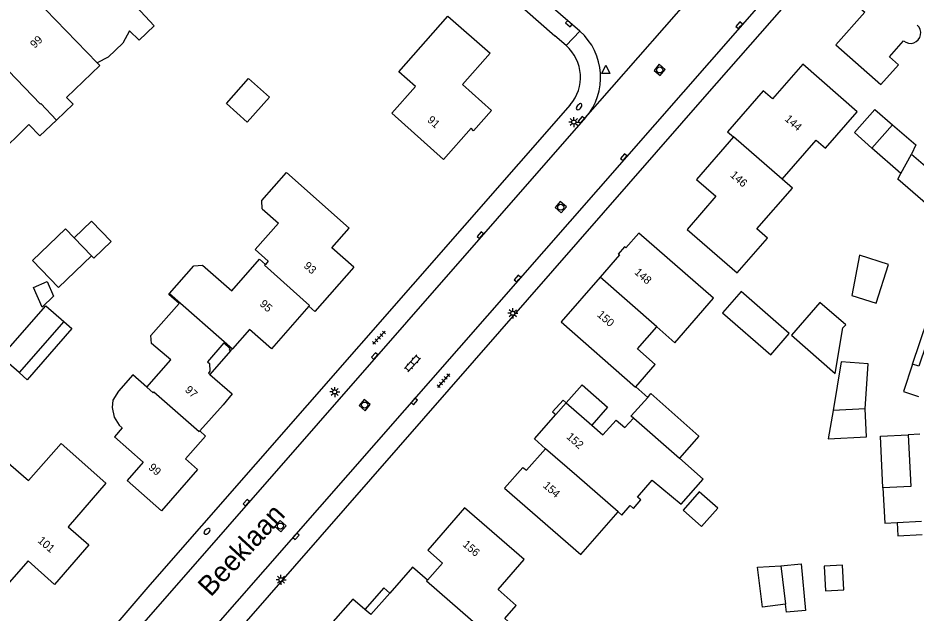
# Model space of a CAD drawing. Extents: x 131000 to 133013, y 393000 to 396501.
# Drawn here: x 131456.8 to 131569, y 395210.8 to 395285.1 of the extents above; entities that cross this region are included whole.
import ezdxf

# ---------------------------------------------------------------- set-up
doc = ezdxf.new("R2010")
doc.units = 0
for name, color, linetype in [('gg-afsc-erfafscheiding', 7, 'Continuous'), ('gg-afsc-muur', 7, 'Continuous'), ('gg-anno-huisnummerreeks BGT', 7, 'Continuous'), ('gg-anno-openbare ruimte label', 7, 'Continuous'), ('gg-bbg-bijgebouw', 7, 'Continuous'), ('gg-bbg-gedigitaliseerde bebouwing', 7, 'Continuous'), ('gg-bbg-gedigitaliseerde bijgebouw', 7, 'Continuous'), ('gg-bbg-hoofdgebouw', 7, 'Continuous'), ('gg-bbg-luifel en loopbrug', 7, 'Continuous'), ('gg-bbg-tussenscheiding', 7, 'Continuous'), ('gg-knt-verharding', 7, 'Continuous'), ('gt-grn-weggrens', 7, 'Continuous'), ('gt-symb-brandkraan', 7, 'Continuous'), ('gt-symb-klinker verharding', 7, 'Continuous'), ('gt-symb-kolk', 7, 'Continuous'), ('gt-symb-lichtmast', 7, 'Continuous'), ('gt-symb-rioolschacht', 7, 'Continuous'), ('gt-symb-tegel verharding', 7, 'Continuous'), ('gt-symb-waterafsluiter', 7, 'Continuous')]:
    doc.layers.add(name, color=color, linetype=linetype)

# ---------------------------------------------------------------- blocks, each defined once
blk = doc.blocks.new('gt0-KOLK')
at = {"layer": 'gt-symb-kolk'}
blk.add_lwpolyline([(0, 0), (0.37, 0), (0.37, 0.4), (-0.38, 0.4), (-0.38, 0), (0, 0)], dxfattribs=at)
blk = doc.blocks.new('gt0-TEG1')
at = {"layer": 'gt-symb-tegel verharding'}
for p, q in [((-1.12, 0), (1.12, 0)), ((-0.9, -0.25), (-0.9, 0.25)), ((-0.45, -0.25), (-0.45, 0.25)), ((0, -0.25), (0, 0.25)), ((0.45, -0.25), (0.45, 0.25)), ((0.9, -0.25), (0.9, 0.25))]:
    blk.add_line(p, q, dxfattribs=at)
blk = doc.blocks.new('gt0-KL1')
at = {"layer": 'gt-symb-klinker verharding'}
for p, q in [((-1.15, 0.3), (1.15, 0.3)), ((-1, -0.3), (-1, 0.3)), ((-0.5, 0.3), (-0.5, 0.45)), ((0, -0.3), (0, 0.3)), ((0.5, 0.3), (0.5, 0.45)), ((1, -0.3), (1, 0.3)), ((-1.15, -0.3), (1.15, -0.3)), ((-0.5, -0.45), (-0.5, -0.3)), ((0.5, -0.45), (0.5, -0.3))]:
    blk.add_line(p, q, dxfattribs=at)
blk = doc.blocks.new('gt0-LMAST')
at = {"layer": 'gt-symb-lichtmast'}
for p, q in [((-0.18, 0.17), (-0.45, 0.44)), ((-0.01, 0.25), (-0.01, 0.62)), ((0.17, 0.17), (0.44, 0.44)), ((-0.26, 0), (-0.63, 0)), ((-0.18, -0.18), (-0.45, -0.45)), ((-0.01, -0.25), (-0.01, -0.63)), ((0.44, -0.45), (0.17, -0.18)), ((0.24, 0), (0.62, 0))]:
    blk.add_line(p, q, dxfattribs=at)
blk.add_circle((-0.01, 0), 0.25, dxfattribs=at)
blk = doc.blocks.new('gt0-BR')
at = {"layer": 'gt-symb-brandkraan'}
for centre, radius, start, end in [((-0.24, 0), 0.206, 107.5669, 252.4331), ((0.6, -2.66), 3, 106.892, 107.5669), ((0, -0.69), 0.938, 73.108, 106.892), ((-0.6, -2.66), 3, 72.4331, 73.108), ((0.24, 0), 0.206, 287.567, 72.4331), ((0.6, 2.66), 3, 252.4331, 253.108), ((0, 0.69), 0.938, 253.108, 286.8921), ((-0.6, 2.66), 3, 286.8921, 287.567)]:
    blk.add_arc(centre, radius, start, end, dxfattribs=at)
blk = doc.blocks.new('gt0-WAFSL')
at = {"layer": 'gt-symb-waterafsluiter'}
for p, q in [((-0.5, -0.33), (0, 0.67)), ((0, 0.67), (0.5, -0.33)), ((0.5, -0.33), (-0.5, -0.33))]:
    blk.add_line(p, q, dxfattribs=at)
blk = doc.blocks.new('gt0-RS')
at = {"layer": 'gt-symb-rioolschacht'}
blk.add_lwpolyline([(-0.5, -0.5), (0.5, -0.5), (0.5, 0.5), (-0.5, 0.5)], close=True, dxfattribs=at)
blk.add_circle((0, 0), 0.375, dxfattribs=at)

msp = doc.modelspace()

# ---------------------------------------------------------------- linework, layer by layer
at = {"layer": 'gg-afsc-erfafscheiding'}
for p, q in [((131507.06, 395297.6), (131523.87, 395282.87)), ((131473.3, 395214.34), (131465.21, 395204.95))]:
    msp.add_line(p, q, dxfattribs=at)
at = {"layer": 'gg-afsc-muur'}
msp.add_line((131533.96, 395239.06), (131535.46, 395237.74), dxfattribs=at)
at = {"layer": 'gg-bbg-bijgebouw'}
msp.add_line((131533.4, 395235.42), (131535.46, 395237.74), dxfattribs=at)
at = {"layer": 'gg-bbg-gedigitaliseerde bebouwing'}
for p, q in [((131472.92, 395238.99), (131475.89, 395242.42)), ((131569.45, 395233.13), (131567.99, 395233.06)), ((131474.74, 395223.56), (131470.45, 395227.37)), ((131566.59, 395222.13), (131569.65, 395222.27)), ((131461.39, 395214.39), (131458.08, 395217.32))]:
    msp.add_line(p, q, dxfattribs=at)
for points in [[(131471.94, 395282.3), (131473.81, 395284.09), (131467.03, 395291.44)], [(131509.97, 395267.43), (131503.51, 395273.19), (131506.46, 395276.54), (131504.37, 395278.38), (131510.51, 395285.33)], [(131471.94, 395282.3), (131470.75, 395283.49), (131469.9, 395281.93), (131468.1, 395280.18), (131466.71, 395279.5)], [(131558.96, 395281.72), (131564.58, 395276.79), (131566.76, 395279.26), (131565.65, 395280.24), (131567.41, 395282.24)], [(131461.63, 395272.35), (131463.7, 395274.33), (131462.88, 395275.18), (131467.04, 395279.16), (131466.71, 395279.5)], [(131552.24, 395264.99), (131556.51, 395269.85), (131557.64, 395268.85), (131561.63, 395273.39), (131554.83, 395279.32)], [(131454.09, 395267.81), (131458.19, 395271.78), (131459.56, 395270.37), (131461.63, 395272.35)], [(131487.32, 395261.25), (131487.26, 395262.31), (131490.33, 395265.81), (131498.18, 395258.86)], [(131540.37, 395258.69), (131546.61, 395253.29), (131550.41, 395257.62), (131549.09, 395258.78), (131553.55, 395263.84), (131552.24, 395264.99)], [(131487.32, 395261.25), (131489.35, 395259.48), (131486.44, 395256.18), (131488.08, 395254.73), (131487.71, 395254.31)], [(131536.6, 395246.54), (131538.85, 395244.56), (131543.67, 395250.11), (131534.34, 395258.22)], [(131475.73, 395250.68), (131478.78, 395254.14), (131479.88, 395254.25), (131483.53, 395251.05), (131486.96, 395254.97), (131487.71, 395254.31)], [(131475.89, 395242.42), (131473.51, 395244.46), (131473.42, 395245.47), (131476.94, 395249.45), (131475.65, 395250.59), (131475.73, 395250.68)], [(131533.96, 395239.06), (131536.38, 395241.83), (131534.17, 395243.78), (131536.6, 395246.54)], [(131571.17, 395247.17), (131569.33, 395241.61), (131568.54, 395241.87)], [(131568.54, 395241.87), (131567.41, 395238.46), (131569.26, 395237.85)], [(131472.92, 395238.99), (131471.14, 395240.54), (131469.35, 395238.49), (131468.67, 395237.4), (131468.56, 395236.47), (131468.81, 395235.28), (131469.44, 395234.28), (131469.84, 395233.93)], [(131469.84, 395233.93), (131468.88, 395232.83), (131472.47, 395229.65), (131470.45, 395227.37)], [(131567.99, 395233.06), (131568.31, 395226.61), (131564.83, 395226.43)], [(131455.31, 395229.81), (131458.12, 395227.35), (131462.19, 395231.99), (131467.8, 395227.02)], [(131536.03, 395227.4), (131539.62, 395224.39), (131542.38, 395227.54), (131539.41, 395230.15)], [(131531.75, 395223.44), (131532.22, 395223.03), (131533.27, 395224.23), (131533.68, 395223.86), (131534.61, 395224.93), (131534.19, 395225.29), (131536.03, 395227.4)], [(131517.59, 395226.39), (131527.09, 395218.13), (131531.75, 395223.44)], [(131564.83, 395226.43), (131565.05, 395222.05), (131566.59, 395222.13)], [(131515.55, 395207.89), (131519.01, 395204.87), (131520.67, 395206.78), (131519.55, 395207.75), (131519.88, 395208.13), (131517.6, 395210.12), (131519.04, 395211.77), (131516.77, 395213.76), (131520.03, 395217.5), (131512.59, 395223.93)], [(131458.08, 395217.32), (131455.72, 395214.62), (131450.39, 395219.27), (131452.78, 395222)]]:
    msp.add_lwpolyline(points, dxfattribs=at)
msp.add_arc((131568.26, 395283.22), 1.3, 228.7519, 48.7643, dxfattribs=at)
at = {"layer": 'gg-bbg-gedigitaliseerde bijgebouw'}
for p, q in [((131566.01, 395271.76), (131563.45, 395268.86)), ((131567.07, 395265.68), (131568.41, 395268.11)), ((131463.85, 395257.65), (131466, 395255.42)), ((131466, 395255.42), (131466.3, 395255.11)), ((131462.55, 395247.22), (131456.97, 395240.83)), ((131562.6, 395236.3), (131558.61, 395236.09)), ((131552.07, 395216.72), (131552.66, 395211.91))]:
    msp.add_line(p, q, dxfattribs=at)
for points in [[(131563.45, 395268.86), (131561.27, 395270.78), (131563.81, 395273.66), (131566.01, 395271.76)], [(131568.41, 395268.11), (131572.75, 395264.36), (131570.45, 395261.72), (131566.69, 395264.99), (131567.07, 395265.68)], [(131466.3, 395255.11), (131468.45, 395257.19), (131466.01, 395259.73), (131463.85, 395257.65)], [(131460.48, 395252.18), (131461.25, 395250.37), (131459.82, 395248.99), (131458.77, 395251.46), (131460.48, 395252.18)], [(131547.12, 395250.97), (131544.79, 395248.3), (131550.81, 395243.04), (131553.14, 395245.72), (131547.12, 395250.97)], [(131456.97, 395240.83), (131454.73, 395242.79), (131460.3, 395249.18), (131462.55, 395247.22)], [(131535.46, 395237.74), (131535.83, 395238.2), (131541.86, 395232.9), (131539.41, 395230.15)], [(131558.61, 395236.09), (131558.01, 395232.57), (131562.78, 395232.82), (131562.6, 395236.3)], [(131539.87, 395223.64), (131542.18, 395221.61), (131544.21, 395223.92), (131541.9, 395225.95), (131539.87, 395223.64)], [(131552.07, 395216.72), (131554.6, 395216.97), (131555.16, 395211.15), (131552.79, 395210.92), (131552.66, 395211.91)], [(131557.47, 395216.65), (131557.64, 395213.6), (131559.95, 395213.73), (131559.78, 395216.78), (131557.47, 395216.65)]]:
    msp.add_lwpolyline(points, dxfattribs=at)
at = {"layer": 'gg-bbg-hoofdgebouw'}
for p, q in [((131529.51, 395252.75), (131524.63, 395247.17)), ((131483.6, 395243.79), (131483.37, 395243.54)), ((131523.99, 395235.58), (131525.29, 395237.05)), ((131525.29, 395237.05), (131528.47, 395234.26))]:
    msp.add_line(p, q, dxfattribs=at)
for points in [[(131565.26, 395293.49), (131560.29, 395287.83), (131562.56, 395285.83), (131558.96, 395281.72)], [(131510.51, 395285.33), (131515.77, 395280.71), (131512.31, 395276.77), (131515.96, 395273.55), (131513.72, 395271.02), (131513.42, 395271.32), (131509.97, 395267.43)], [(131554.83, 395279.32), (131551.02, 395274.99), (131549.89, 395275.98), (131545.43, 395270.89), (131546.18, 395270.25)], [(131546.18, 395270.25), (131541.56, 395264.95), (131543.98, 395262.86), (131540.37, 395258.69)], [(131498.74, 395253.97), (131496, 395256.39), (131498.18, 395258.86)], [(131534.34, 395258.22), (131532.71, 395256.38), (131532.55, 395256.52), (131531.76, 395255.63), (131531.92, 395255.51), (131529.51, 395252.75)], [(131498.74, 395253.97), (131493.89, 395248.47), (131493.14, 395249.11)], [(131493.14, 395249.11), (131488.47, 395243.81), (131485.74, 395246.21), (131483.6, 395243.79)], [(131524.63, 395247.17), (131533.93, 395239.02), (131533.96, 395239.06)], [(131483.37, 395243.54), (131483.21, 395243.68), (131483.33, 395243.81), (131482.52, 395244.54), (131480.49, 395242.19), (131480.73, 395241.98), (131480.79, 395240.99), (131480.59, 395240.76), (131480.77, 395240.61)], [(131480.77, 395240.61), (131483.56, 395238.17), (131482.44, 395236.8), (131479.51, 395233.55)], [(131522.7, 395231.33), (131521.31, 395232.56), (131523.99, 395235.58)], [(131528.47, 395234.26), (131529.87, 395233.04), (131531.51, 395234.9), (131532.6, 395233.97), (131533.66, 395235.16), (131533.39, 395235.4), (131533.4, 395235.42)], [(131479.51, 395233.55), (131480.25, 395232.89), (131477.75, 395230.07), (131479.24, 395228.72), (131474.74, 395223.56)], [(131517.59, 395226.39), (131519.86, 395229), (131520.31, 395228.63), (131522.7, 395231.33)], [(131467.8, 395227.02), (131463.09, 395221.57), (131465.68, 395219.31), (131461.39, 395214.39)], [(131512.59, 395223.93), (131507.98, 395218.66), (131509.84, 395217.05), (131507.94, 395214.92)], [(131507.94, 395214.92), (131506.08, 395216.54), (131503.24, 395213.3)], [(131503.24, 395213.3), (131500.88, 395210.62), (131500.12, 395211.27)], [(131500.12, 395211.27), (131498.62, 395212.56), (131495.83, 395209.37)]]:
    msp.add_lwpolyline(points, dxfattribs=at)
at = {"layer": 'gg-bbg-luifel en loopbrug'}
for p, q in [((131567.07, 395265.68), (131563.45, 395268.86)), ((131568.54, 395241.87), (131570.39, 395247.43)), ((131483.37, 395243.54), (131480.77, 395240.61))]:
    msp.add_line(p, q, dxfattribs=at)
for points in [[(131485.45, 395272.1), (131482.84, 395274.42), (131485.6, 395277.52), (131488.21, 395275.21), (131485.45, 395272.1)], [(131566.01, 395271.76), (131568.94, 395269.24), (131568.41, 395268.11)], [(131463.85, 395257.65), (131462.76, 395258.78), (131458.65, 395254.82), (131461.89, 395251.46), (131466, 395255.42)], [(131563.97, 395249.5), (131565.53, 395254.31), (131561.9, 395255.48), (131560.96, 395250.47), (131563.97, 395249.5)], [(131558.88, 395240.71), (131559.84, 395246.43), (131560.18, 395246.79), (131556.96, 395249.58), (131553.42, 395245.48), (131558.88, 395240.71)], [(131462.55, 395247.22), (131463.56, 395246.34), (131457.98, 395239.94), (131456.97, 395240.83)], [(131562.6, 395236.3), (131563, 395241.92), (131559.61, 395242.16), (131558.61, 395236.09)], [(131525.29, 395237.05), (131527.26, 395239.3), (131530.45, 395236.52), (131528.47, 395234.26)], [(131525.29, 395237.05), (131524.88, 395237.4), (131523.58, 395235.93), (131523.99, 395235.58)], [(131564.83, 395226.43), (131564.51, 395232.89), (131567.99, 395233.06)], [(131566.59, 395222.13), (131566.68, 395220.46), (131569.73, 395220.63)], [(131552.66, 395211.91), (131549.77, 395211.55), (131549.15, 395216.55), (131552.07, 395216.72)], [(131503.24, 395213.3), (131502.49, 395213.98), (131500.12, 395211.27)]]:
    msp.add_lwpolyline(points, dxfattribs=at)
at = {"layer": 'gg-bbg-tussenscheiding'}
for p, q in [((131466.71, 395279.5), (131458.97, 395287.54)), ((131552.24, 395264.99), (131546.18, 395270.25)), ((131536.6, 395246.54), (131529.51, 395252.75)), ((131475.73, 395250.68), (131483.6, 395243.79)), ((131533.4, 395235.42), (131539.41, 395230.15))]:
    msp.add_line(p, q, dxfattribs=at)
for points in [[(131461.63, 395272.35), (131459.67, 395274.4), (131459.62, 395274.35), (131454.64, 395279.55)], [(131487.71, 395254.31), (131487.62, 395254.22), (131493.23, 395249.21), (131493.14, 395249.11)], [(131472.92, 395238.99), (131473.69, 395238.31), (131473.78, 395238.41), (131479.43, 395233.48), (131479.51, 395233.55)], [(131531.75, 395223.44), (131526.62, 395227.94), (131522.7, 395231.33)], [(131507.94, 395214.92), (131507.85, 395214.82), (131514.93, 395208.63), (131514.83, 395208.51)]]:
    msp.add_lwpolyline(points, dxfattribs=at)
at = {"layer": 'gg-knt-verharding'}
for p, q in [((131475.9, 395202.82), (131583.58, 395325.73)), ((131526.98, 395283.44), (131488.76, 395316.99)), ((131525.27, 395281.65), (131523.87, 395282.87)), ((131525.76, 395274.25), (131473.3, 395214.34))]:
    msp.add_line(p, q, dxfattribs=at)
for points in [[(131600.81, 395326.56), (131586.76, 395325.59), (131542.82, 395275.58), (131478.41, 395201.87)], [(131527.69, 395272.66), (131471.96, 395208.98), (131467.03, 395203.17), (131462.04, 395196.58), (131458.98, 395192.8), (131458.08, 395191.57)]]:
    msp.add_lwpolyline(points, dxfattribs=at)
for centre, radius, start, end in [((131521.94, 395277.69), 7.64, 318.8016, 48.7144), ((131521.82, 395277.7), 5.24, 318.7795, 48.7736)]:
    msp.add_arc(centre, radius, start, end, dxfattribs=at)
at = {"layer": 'gt-grn-weggrens'}
for p, q in [((131527.69, 395272.66), (131541.32, 395288.2)), ((131526.98, 395283.44), (131525.27, 395281.65))]:
    msp.add_line(p, q, dxfattribs=at)

# ---------------------------------------------------------------- block references
at = {"layer": 'gt-symb-brandkraan'}
for p, rotation in [((131526.89, 395274.01), 49.703103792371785), ((131480.43, 395221.01), 41.22904927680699)]:
    msp.add_blockref('gt0-BR', p, dxfattribs=dict(at, rotation=rotation))
at = {"layer": 'gt-symb-klinker verharding', "rotation": 47.5951995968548}
msp.add_blockref('gt0-KL1', (131506.07, 395241.99), dxfattribs=at)
at = {"layer": 'gt-symb-kolk'}
for p, rotation in [((131525.74, 395284.53), 138.85180487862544), ((131547.03, 395284.05), 48.40451829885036), ((131527.33, 395272.25), 49.33659613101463), ((131532.62, 395267.59), 48.770950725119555), ((131514.72, 395257.85), 48.851804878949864), ((131519.35, 395252.44), 48.690081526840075), ((131501.52, 395242.76), 48.52829926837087), ((131506.14, 395237.36), -131.27211657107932), ((131485.49, 395224.45), 48.770950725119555), ((131491.39, 395220.52), -131.19131162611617)]:
    msp.add_blockref('gt0-KOLK', p, dxfattribs=dict(at, rotation=rotation))
at = {"layer": 'gt-symb-lichtmast'}
for p in [(131526.24, 395272.1), (131518.62, 395248.23), (131496.38, 395238.41), (131489.67, 395214.98)]:
    msp.add_blockref('gt0-LMAST', p, dxfattribs=at)
at = {"layer": 'gt-symb-rioolschacht'}
for p, rotation in [((131536.95, 395278.6), 49.38006045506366), ((131524.59, 395261.47), 49.21843280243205), ((131500.11, 395236.78), 48.770950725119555), ((131489.59, 395221.67), 48.77095072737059)]:
    msp.add_blockref('gt0-RS', p, dxfattribs=dict(at, rotation=rotation))
at = {"layer": 'gt-symb-tegel verharding'}
for p, rotation in [((131501.9, 395245.18), 45.89137584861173), ((131509.94, 395239.82), -131.9616739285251)]:
    msp.add_blockref('gt0-TEG1', p, dxfattribs=dict(at, rotation=rotation))
at = {"layer": 'gt-symb-waterafsluiter'}
msp.add_blockref('gt0-WAFSL', (131530.21, 395278.51), dxfattribs=at)

# ---------------------------------------------------------------- texts
at = {"layer": 'gg-anno-huisnummerreeks BGT'}
for s, rotation, p in [('99', 43.9, (131458.91, 395281.24)), ('91', 318.4, (131507.85, 395272.24)), ('144', 318.7, (131552.49, 395272.37)), ('146', 318.9, (131545.68, 395265.36)), ('93', 318.6, (131492.42, 395254.03)), ('148', 318.6, (131533.72, 395253.24)), ('95', 318.6, (131486.92, 395249.28)), ('150', 318.9, (131529.06, 395247.93)), ('97', 317.9, (131477.59, 395238.56)), ('152', 318.5, (131525.23, 395232.7)), ('99', 318.9, (131473.03, 395228.86)), ('154', 318.5, (131522.3, 395226.61)), ('101', 318.9, (131459.2, 395219.74)), ('156', 318.8, (131512.27, 395219.26))]:
    msp.add_text(s, height=1, rotation=rotation, dxfattribs=at).set_placement(p)
at = {"layer": 'gg-anno-openbare ruimte label'}
msp.add_text('Beeklaan', height=2.5, rotation=47.4, dxfattribs=at).set_placement((131480.89, 395212.73))

doc.saveas('drawing.dxf')
